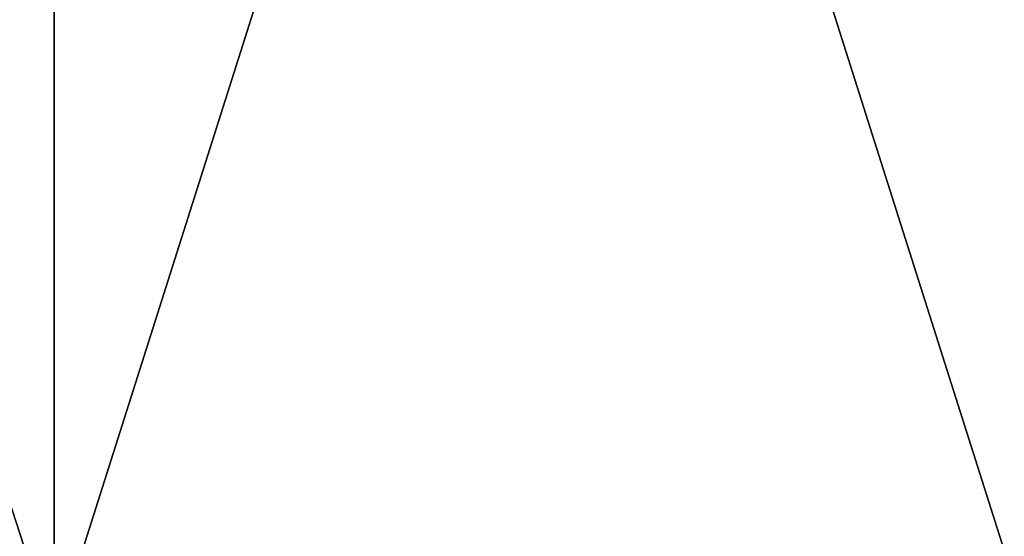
# Model space of a CAD drawing. Header units: millimetres. Extents: x -125 to 1250, y 4 to 1899.
# Tile 419 of 656: x 70.9 to 73.99, y 5.62 to 7.25. Entities that reach past the tile are written whole.
import ezdxf

# ---------------------------------------------------------------- set-up
doc = ezdxf.new("R2010")
doc.units = ezdxf.units.MM
doc.header["$LTSCALE"] = 3.583593
doc.layers.add('22', color=7, linetype='CONTINUOUS')
doc.layers.add('23', color=7, linetype='CONTINUOUS')

msp = doc.modelspace()

# ---------------------------------------------------------------- linework, layer by layer
at = {"layer": '22', "color": 7, "linetype": 'CONTINUOUS'}
for points in [[(67.8686, 15, -104.9707), (71.0081, 15, -102.873), (67.8686, 5.3, -104.9707), (67.8686, 15, -104.9707)], [(67.8686, 5.3, -104.9707), (71.0081, 15, -102.873), (71.0081, 5.3, -102.873), (67.8686, 5.3, -104.9707)], [(71.0081, 15, -102.873), (74.0828, 15, -100.6814), (71.0081, 5.3, -102.873), (71.0081, 15, -102.873)], [(71.0081, 5.3, -102.873), (74.0828, 15, -100.6814), (74.0828, 5.3, -100.6814), (71.0081, 5.3, -102.873)]]:
    msp.add_3dface(points, dxfattribs=at)
at = {"layer": '23', "color": 7, "linetype": 'CONTINUOUS'}
for points in [[(71.0081, 15, 102.873), (67.8686, 15, 104.9707), (71.0081, 5.3, 102.873), (71.0081, 15, 102.873)], [(71.0081, 5.3, 102.873), (67.8686, 15, 104.9707), (67.8686, 5.3, 104.9707), (71.0081, 5.3, 102.873)], [(74.0828, 15, 100.6814), (71.0081, 15, 102.873), (74.0828, 5.3, 100.6814), (74.0828, 15, 100.6814)], [(74.0828, 5.3, 100.6814), (71.0081, 15, 102.873), (71.0081, 5.3, 102.873), (74.0828, 5.3, 100.6814)]]:
    msp.add_3dface(points, dxfattribs=at)

doc.saveas('drawing.dxf')
